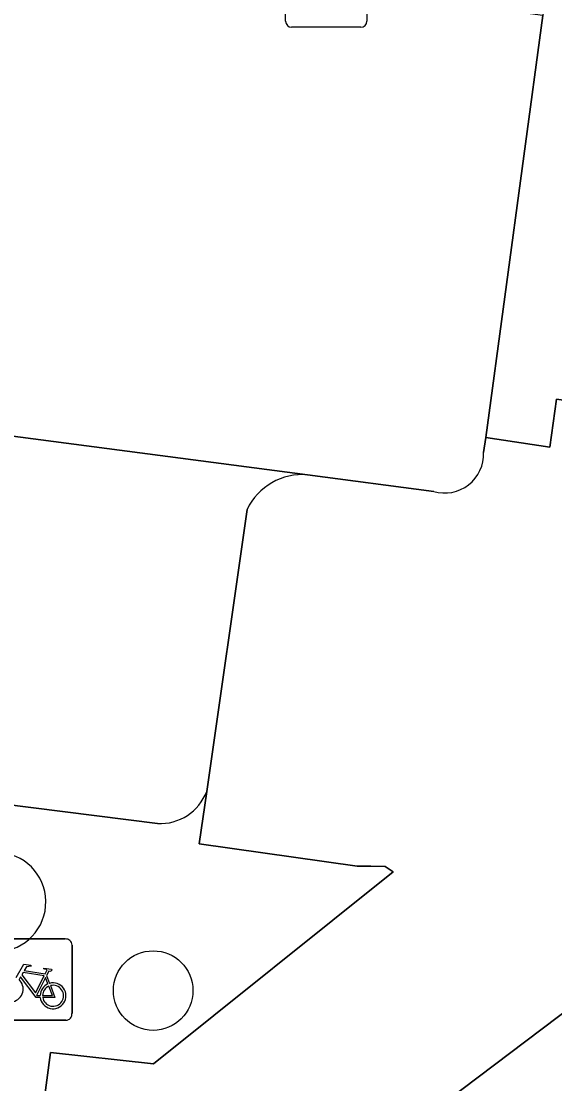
# Model space of a CAD drawing. Extents: x 160663 to 161506, y 382245 to 383291.
# Drawn here: x 160895.07 to 160901.63, y 383228.74 to 383241.8 of the extents above; entities that cross this region are included whole.
import ezdxf

# ---------------------------------------------------------------- set-up
doc = ezdxf.new("R2010")
doc.units = 0
for name, color, linetype in [('IMGEO_Boom', 7, 'Continuous'), ('IMGEO_Fietsenrek', 7, 'Continuous'), ('IMGEO_Groenvoorziening', 7, 'Continuous'), ('IMGEO_Haag', 7, 'Continuous'), ('IMGEO_Kolk', 7, 'Continuous'), ('IMGEO_Parkeervlak_open', 7, 'Continuous'), ('IMGEO_Rijbaan_lokaal_gesloten', 7, 'Continuous'), ('IMGEO_Rijbaan_lokaal_open', 7, 'Continuous'), ('IMGEO_Voetgangersgebied_open', 7, 'Continuous'), ('IMGEO_Voetpad_open', 7, 'Continuous')]:
    doc.layers.add(name, color=color, linetype=linetype)

msp = doc.modelspace()

# ---------------------------------------------------------------- linework, layer by layer
at = {"layer": 'IMGEO_Boom'}
msp.add_circle((160896.693, 383229.881), 0.489, dxfattribs=at)
at = {"layer": 'IMGEO_Fietsenrek'}
for p, q in [((160894.77, 383230.516), (160895.611, 383230.516)), ((160895.611, 383230.516), (160894.77, 383230.516)), ((160895.695, 383230.441), (160895.695, 383229.6)), ((160895.695, 383229.6), (160895.695, 383230.441)), ((160895.382, 383230.065), (160895.418, 383229.97)), ((160895.62, 383229.516), (160894.779, 383229.516)), ((160894.779, 383229.516), (160895.62, 383229.516))]:
    msp.add_line(p, q, dxfattribs=at)
for points in [[(160895.008, 383230.042), (160895.103, 383230.206), (160895.189, 383230.192), (160895.191, 383230.183), (160895.135, 383230.172), (160895.108, 383230.127), (160895.364, 383230.086)], [(160895.351, 383230.061), (160895.094, 383230.102), (160895.077, 383230.073), (160895.244, 383229.853), (160895.351, 383230.061)], [(160895.364, 383230.086), (160895.389, 383230.135), (160895.383, 383230.139), (160895.36, 383230.143), (160895.348, 383230.15), (160895.347, 383230.153), (160895.349, 383230.158), (160895.444, 383230.143), (160895.446, 383230.133), (160895.436, 383230.12), (160895.424, 383230.114), (160895.41, 383230.12), (160895.382, 383230.065)], [(160895.304, 383229.798), (160895.254, 383229.798), (160895.063, 383230.049), (160895.044, 383230.017)], [(160895.399, 383229.963), (160895.369, 383230.04), (160895.26, 383229.822), (160895.303, 383229.822)], [(160895.333, 383229.822), (160895.453, 383229.821), (160895.409, 383229.935)], [(160895.429, 383229.942), (160895.484, 383229.797), (160895.334, 383229.797)]]:
    msp.add_lwpolyline(points, dxfattribs=at)
for centre, radius, start, end in [((160895.617, 383230.438), 0.0779, 2.4484, 94.2845), ((160895.617, 383230.438), 0.0779, 2.4484, 94.2845), ((160894.935, 383229.901), 0.159, 283.5766, 46.6042), ((160895.462, 383229.817), 0.159, 187.0065, 105.7708), ((160895.462, 383229.817), 0.159, 113.3408, 178.3217), ((160895.462, 383229.817), 0.129, 113.923, 177.9556), ((160895.462, 383229.817), 0.129, 188.6715, 104.5883), ((160895.617, 383229.594), 0.0779, 272.4484, 4.2845), ((160895.617, 383229.594), 0.0779, 272.4484, 4.2845)]:
    msp.add_arc(centre, radius, start, end, dxfattribs=at)
at = {"layer": 'IMGEO_Groenvoorziening'}
msp.add_arc((160894.762, 383230.97), 0.611, 266.8758, 83.6359, dxfattribs=at)
at = {"layer": 'IMGEO_Haag'}
msp.add_arc((160894.762, 383230.97), 0.611, 266.8758, 83.6359, dxfattribs=at)
at = {"layer": 'IMGEO_Kolk'}
for p, q in [((160898.32, 383241.8), (160898.32, 383242.652)), ((160899.321, 383242.652), (160899.321, 383241.8)), ((160899.247, 383241.726), (160898.395, 383241.726))]:
    msp.add_line(p, q, dxfattribs=at)
for points in [[(160898.32, 383241.8), (160898.32, 383242.652)], [(160899.321, 383242.652), (160899.321, 383241.8)], [(160899.247, 383241.726), (160898.395, 383241.726)]]:
    msp.add_lwpolyline(points, dxfattribs=at)
for centre, start, end in [((160898.397, 383241.802), 181.552, 268.448), ((160898.397, 383241.802), 181.552, 268.448), ((160899.245, 383241.802), 271.552, 358.448), ((160899.245, 383241.802), 271.552, 358.448)]:
    msp.add_arc(centre, 0.0765, start, end, dxfattribs=at)
at = {"layer": 'IMGEO_Parkeervlak_open'}
for points in [[(160898.592, 383236.223), (160873.35, 383239.534), (160872.796, 383234.961), (160896.746, 383231.936)], [(160897.351, 383232.331), (160897.847, 383235.797)]]:
    msp.add_lwpolyline(points, dxfattribs=at)
for centre, radius, start, end in [((160898.528, 383235.47), 0.755, 85.1468, 154.3761), ((160896.778, 383232.548), 0.613, 267.0379, 339.2426)]:
    msp.add_arc(centre, radius, start, end, dxfattribs=at)
at = {"layer": 'IMGEO_Rijbaan_lokaal_gesloten'}
for points in [[(160900.757, 383236.496), (160900.782, 383236.68), (160901.483, 383241.871), (160870.107, 383246.034), (160870.631, 383250), (160870.701, 383250.534), (160870.753, 383250.928), (160866.442, 383251.515), (160866.237, 383250), (160864.949, 383240.486)], [(160869.21, 383240.077), (160873.35, 383239.534), (160898.592, 383236.223), (160900.143, 383236.019)], [(160903.622, 383231.251), (160902.449, 383230.144), (160897.372, 383226.313), (160897.375, 383226.308), (160900.314, 383222.312), (160906.564, 383226.907)]]:
    msp.add_lwpolyline(points, dxfattribs=at)
msp.add_arc((160900.278, 383236.478), 0.479, 253.5755, 2.1098, dxfattribs=at)
at = {"layer": 'IMGEO_Rijbaan_lokaal_open'}
msp.add_lwpolyline([(160907.107, 383241.817), (160901.594, 383242.653), (160901.483, 383241.871), (160900.782, 383236.68), (160901.569, 383236.562), (160901.654, 383237.155), (160903.574, 383236.879), (160903.519, 383236.311), (160906.197, 383235.866)], close=True, dxfattribs=at)
at = {"layer": 'IMGEO_Voetgangersgebied_open'}
for points in [[(160896.746, 383231.936), (160872.796, 383234.961), (160871.104, 383235.175), (160869.833, 383235.355), (160869.535, 383235.397), (160868.906, 383235.486)], [(160891.45, 383221.942), (160894.802, 383224.399), (160894.805, 383224.42), (160895.429, 383229.121), (160896.698, 383228.981), (160899.645, 383231.34), (160899.544, 383231.406), (160899.37, 383231.41), (160899.2, 383231.413), (160897.259, 383231.684), (160897.351, 383232.331)]]:
    msp.add_lwpolyline(points, dxfattribs=at)
for centre, radius, start, end in [((160896.778, 383232.548), 0.613, 267.0379, 339.2426), ((160894.762, 383230.97), 0.611, 266.8758, 83.6359)]:
    msp.add_arc(centre, radius, start, end, dxfattribs=at)
at = {"layer": 'IMGEO_Voetpad_open'}
for points in [[(160906.184, 383235.781), (160906.197, 383235.866), (160903.519, 383236.311), (160903.574, 383236.879), (160901.654, 383237.155), (160901.569, 383236.562), (160900.782, 383236.68), (160900.757, 383236.496)], [(160900.143, 383236.019), (160898.592, 383236.223)], [(160897.847, 383235.797), (160897.351, 383232.331), (160897.259, 383231.684), (160899.2, 383231.413), (160899.37, 383231.41), (160899.544, 383231.406), (160899.645, 383231.34), (160896.698, 383228.981), (160895.429, 383229.121), (160894.805, 383224.42), (160897.372, 383226.313), (160902.449, 383230.144), (160903.622, 383231.251)]]:
    msp.add_lwpolyline(points, dxfattribs=at)
for centre, radius, start, end in [((160900.278, 383236.478), 0.479, 253.5755, 2.1098), ((160898.528, 383235.47), 0.755, 85.1468, 154.3761)]:
    msp.add_arc(centre, radius, start, end, dxfattribs=at)

doc.saveas('drawing.dxf')
